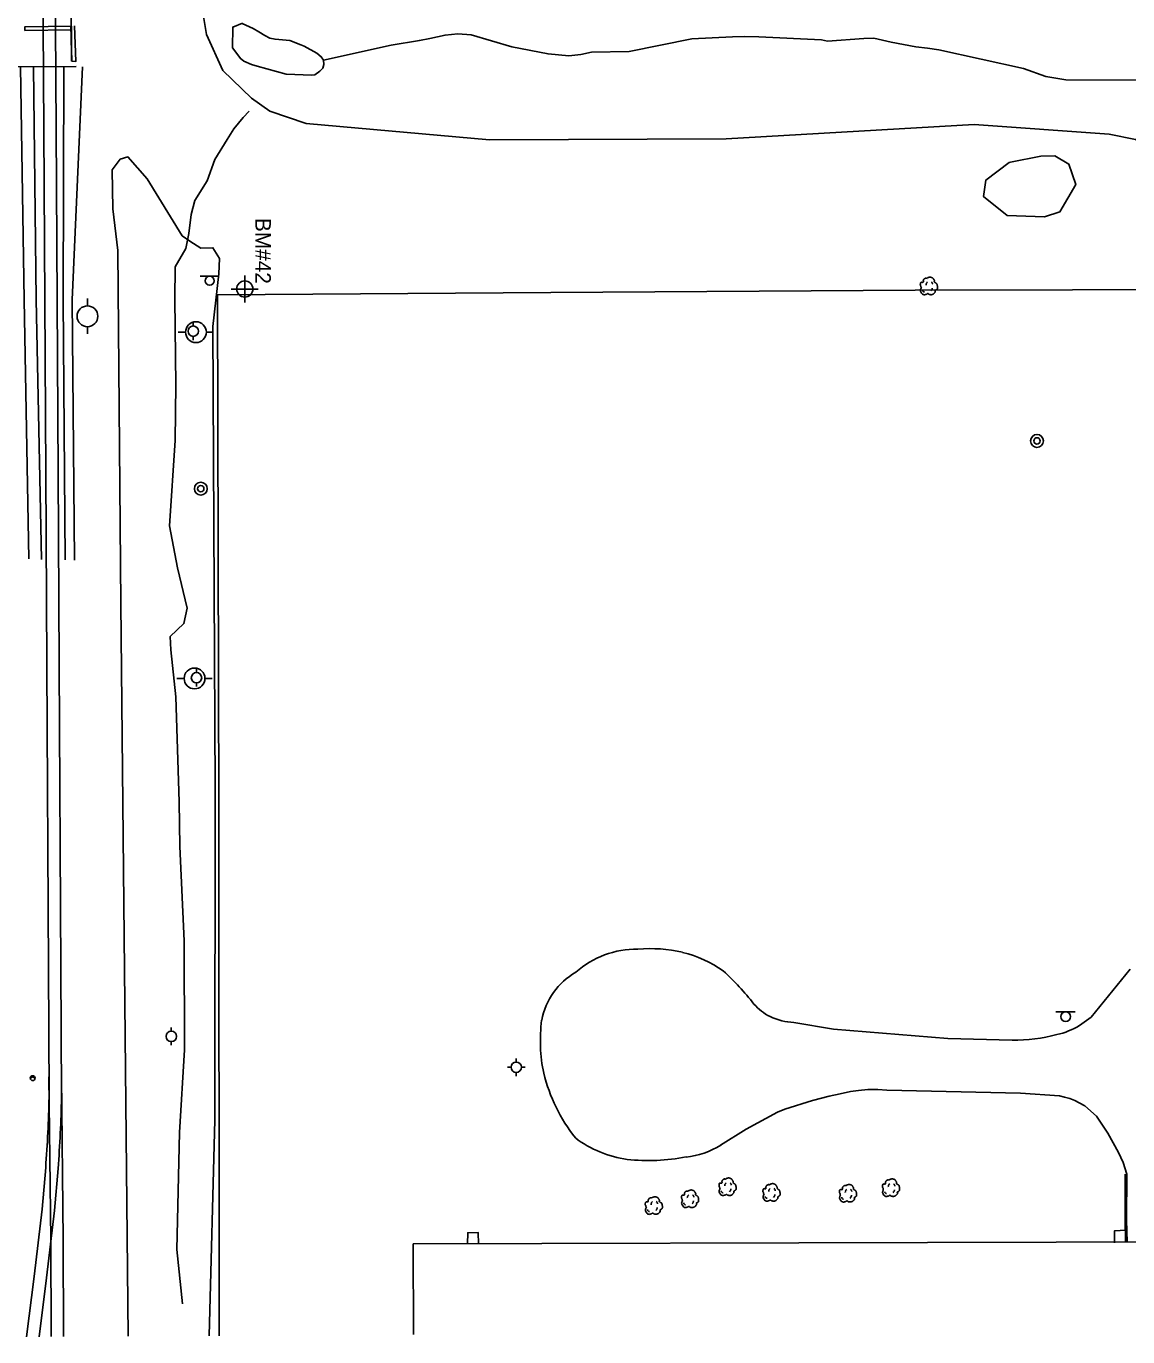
# Model space of a CAD drawing. Extents: x 2145380 to 2156929, y 139568 to 149130.
# Drawn here: x 2154016 to 2154441, y 142322 to 142828 of the extents above; entities that cross this region are included whole.
import ezdxf

# ---------------------------------------------------------------- set-up
doc = ezdxf.new("R2010")
doc.units = 0
for name, color, linetype in [('Default', 7, 'Continuous'), ('SURV_Benchmark', 7, 'Continuous'), ('SURV_Text', 7, 'Continuous'), ('TOPO_Asphalt', 7, 'Continuous'), ('TOPO_Bridge', 7, 'Continuous'), ('TOPO_BRIDGE_Wingwall', 7, 'Continuous'), ('TOPO_Building', 7, 'Continuous'), ('TOPO_Concrete', 7, 'Continuous'), ('TOPO_Curb Back', 7, 'Continuous'), ('TOPO_Curb Gut', 7, 'Continuous'), ('TOPO_DRAIN_Headwall', 7, 'Continuous'), ('TOPO_Fence', 7, 'Continuous'), ('TOPO_Flowline', 7, 'Continuous'), ('TOPO_Misc', 7, 'Continuous'), ('TOPO_Power Pole', 7, 'Continuous'), ('TOPO_RR Rail', 7, 'Continuous'), ('TOPO_San Manhole', 7, 'Continuous'), ('TOPO_Sign', 7, 'Continuous'), ('TOPO_Tele Pole', 7, 'Continuous'), ('TOPO_Toe Bank', 7, 'Continuous'), ('TOPO_Top Bank', 7, 'Continuous'), ('TOPO_Tree', 7, 'Continuous'), ('TOPO_Tree Line', 7, 'Continuous'), ('TOPO_Wall Freestanding', 7, 'Continuous'), ('TOPO_Water Fire Hydrant', 7, 'Continuous'), ('TOPO_Waters Edge', 7, 'Continuous')]:
    doc.layers.add(name, color=color, linetype=linetype)

# ---------------------------------------------------------------- blocks, each defined once
blk = doc.blocks.new('POWPOL')
at = {"layer": 'TOPO_Power Pole'}
for p, q in [((0, 10.2), (0, 17.3)), ((0, -10.2), (0, -17.3))]:
    blk.add_line(p, q, dxfattribs=at)
blk.add_circle((0, 0), 10.2, dxfattribs=at)
blk = doc.blocks.new('FIRHYD')
at = {"layer": 'TOPO_Water Fire Hydrant'}
for p, q in [((0, 10.2), (0, 17.3)), ((10.2, 0), (17.3, 0)), ((-10.2, 0), (-17.3, 0)), ((0, -10.2), (0, -17.3))]:
    blk.add_line(p, q, dxfattribs=at)
blk.add_circle((0, 0), 10.2, dxfattribs=at)
blk = doc.blocks.new('TREE')
at = {"layer": 'TOPO_Tree'}
for points in [[(-14.1, -0.4), (-14.2, 0.5), (-14.4, 1.4), (-14.6, 2.3), (-14.8, 3.2), (-15.5, 4), (-15.7, 4.9), (-15.8, 5.6), (-15.7, 6.3), (-15.7, 7), (-15.6, 7.9), (-15.7, 8.8), (-15.1, 9.7), (-14.6, 10.4), (-13.8, 10.5), (-13, 10.7), (-12.2, 11), (-11.1, 10), (-10.4, 10.7), (-9.4, 11.7), (-10.3, 13.3), (-9.8, 14.4), (-9.6, 15.1), (-9.3, 15.9), (-8.8, 16.5), (-8.2, 17.3), (-7.5, 17.7), (-6.7, 18.1), (-6.1, 18.4), (-5.6, 18.6), (-5.1, 18.7), (-4.5, 18.7), (-4, 18.5), (-3.5, 18.1)], [(13.2, -5.3), (13.3, -5.8), (13.4, -6.3), (13.4, -6.7), (13.8, -8.5), (12.2, -10), (10.8, -11.5), (10, -12.3), (9.1, -12.8), (8.2, -13.1), (6, -13.8), (3.3, -13.6), (1.3, -13.1), (0.5, -12.9), (-0.1, -11.4), (-0.8, -11.5), (-2, -11.6), (-3.3, -12.8), (-4.5, -13.1), (-6.1, -13.5), (-7.8, -14), (-9.3, -13.6), (-11.4, -13.1), (-12.8, -11.4), (-14.1, -9.4), (-15.3, -7.3), (-15.6, -5.1), (-15.1, -3), (-14.9, -1.9), (-13.9, -0.8), (-13.5, 0.1)], [(-4.2, 5.1), (-4.5, 6.1), (-4.3, 7.2), (-3.8, 8.2), (-3.3, 9.3), (-2.7, 10.3), (-1.6, 11)], [(-3.5, 17.6), (-3.1, 18.3), (-2.6, 18.8), (-1.9, 19.2), (-1, 19.7), (-0.2, 20), (0.7, 20.2), (1.6, 20.5), (2.5, 20.8), (3.4, 20.8), (4.1, 20.7), (4.8, 20.5), (5.5, 20.2), (6.4, 19.9), (7.3, 19.7), (8.2, 19.2), (9.4, 18.4), (10, 17.2), (10.8, 16), (11.2, 15.3), (11.6, 14.6), (11.9, 13.9), (12.2, 13.1), (11.4, 12), (11.9, 11.2), (12, 11), (12.2, 10.9), (12.4, 10.7), (12.9, 10.4), (13.5, 10), (14, 9.7), (14.7, 9.2), (15.4, 8.7), (16.1, 8.1), (16.7, 7.5), (16.9, 6.7), (17.1, 6), (17.6, 4.4), (17.7, 2.8), (17.7, 1.2), (17.7, -0.2), (17.8, -2.2), (16.6, -3), (15.5, -3.8), (14.3, -4.6), (13.2, -5.3)], [(5.9, 11.2), (6.5, 10.7), (7, 10.2), (7.4, 9.5), (7.9, 8.6), (8.3, 7.6), (8.5, 6.6)], [(-11.4, -4.5), (-11.5, -5.4), (-11, -6.3), (-10.1, -7.2), (-9.3, -8), (-8.5, -8.3), (-7.7, -8.1)], [(4.8, -6.3), (5.7, -5.7), (6.3, -4.9), (6.8, -3.9), (7.4, -2.8), (7.6, -1.7), (7.5, -0.6)]]:
    blk.add_open_spline(points, degree=3, dxfattribs=at)
blk = doc.blocks.new('TELPOL')
at = {"layer": 'Default'}
for p, q in [((-10.2, 0), (-17.3, 0)), ((10.2, 0), (17.3, 0))]:
    blk.add_line(p, q, dxfattribs=at)
blk.add_circle((0, 0), 10.2, dxfattribs=at)
blk = doc.blocks.new('EXSIGN')
at = {"layer": 'Default'}
blk.add_line((9.3, 4.4), (-9.3, 4.4), dxfattribs=at)
blk.add_circle((0, 0), 4.42, dxfattribs=at)
blk = doc.blocks.new('EXMHSS')
at = {"layer": 'Default'}
for radius in [6.3, 3.13]:
    blk.add_circle((0, 0), radius, dxfattribs=at)
blk = doc.blocks.new('BM')
at = {"layer": 'SURV_Benchmark'}
for p, q in [((0, 2.49), (0, 4.15)), ((-2.49, 0), (-4.16, 0)), ((4.16, 0), (2.49, 0)), ((0, -4.16), (0, -2.49))]:
    blk.add_line(p, q, dxfattribs=at)
for points in [[(-2.5, 0), (-2.49, 0), (0, 0), (0, -2.49), (0, -2.49)], [(-2.5, 0), (-2.49, 0), (0, 0), (0, -2.49), (0, -2.49)], [(0, 2.49), (0, 2.49), (0, 0), (2.49, 0), (2.49, 0), (2.49, 0)], [(0, 2.49), (0, 2.49), (0, 0), (2.49, 0), (2.49, 0), (2.49, 0), (2.49, 0)]]:
    blk.add_lwpolyline(points, dxfattribs=at)
for start, end in [(90.0638, 180.0068), (0.0638, 90.0068), (0.0638, 90.0068), (180.0638, 270.0068), (180.0638, 270.0068), (269.9472, 359.9927)]:
    blk.add_arc((0, 0), 2.5, start, end, dxfattribs=at)

msp = doc.modelspace()

# ---------------------------------------------------------------- linework, layer by layer
at = {"layer": 'TOPO_Asphalt'}
for points in [[(2154441.78, 142464.31), (2154426.76, 142445.78), (2154422.18, 142442.51)], [(2154396.24, 142436.87), (2154371.51, 142437.48), (2154327.4, 142441.18), (2154312.04, 142443.69)], [(2154283.82, 142396.43), (2154293.65, 142402.5), (2154305.76, 142409.09), (2154308.59, 142410.25), (2154319.28, 142413.66), (2154325.71, 142415.31), (2154329.97, 142416.19), (2154333.91, 142417.05), (2154337.01, 142417.49), (2154340.54, 142417.81), (2154344.45, 142417.89), (2154347.95, 142417.66), (2154399.54, 142416.47), (2154414.51, 142415.45), (2154416.47, 142414.96), (2154418.49, 142414.36), (2154420.44, 142413.58), (2154422.15, 142412.7), (2154424.26, 142411.54), (2154428.75, 142407.56), (2154433.22, 142401.01), (2154437.26, 142393.56), (2154439.14, 142389.67), (2154440.48, 142385.23)]]:
    msp.add_lwpolyline(points, dxfattribs=at)
for centre, radius, start, end in [((2154251.52, 142436.44), 35.58, 89.4552, 131.5335), ((2154256.39, 142414.64), 57.57, 77.1979, 94.5155), ((2154256.35, 142422.01), 50.41, 55.6135, 75.2861), ((2154241.32, 142439.62), 27.01, 119.7102, 169.3588), ((2154215.15, 142387.3), 103.34, 37.9193, 47.6078), ((2154312.31, 142464.6), 20.86, 221.4159, 243.1846), ((2154276.1, 142436.74), 61.84, 172.6923, 191.7756), ((2154313.41, 142468.43), 24.78, 244.9119, 266.8388), ((2154396.47, 142505.39), 68.52, 269.8045, 284.4387), ((2154406.68, 142468.49), 30.25, 283.1354, 300.8107), ((2154280, 142440.23), 66.42, 194.0347, 218.1689), ((2154253.78, 142433.73), 43.24, 233.0523, 262.0399), ((2154267.68, 142421.56), 29.87, 275.3383, 302.722), ((2154256.09, 142466.91), 76.44, 263.7642, 280.8327)]:
    msp.add_arc(centre, radius, start, end, dxfattribs=at)
at = {"layer": 'TOPO_Bridge'}
msp.add_lwpolyline([(2154033.37, 142814.46), (2154032.88, 142922.59), (2154032.46, 143022.62), (2154032.34, 143061.41), (2154032.24, 143074.94)], dxfattribs=at)
at = {"layer": 'TOPO_BRIDGE_Wingwall'}
msp.add_lwpolyline([(2154015.37, 142826.31), (2154015.43, 142827.79), (2154033.37, 142828), (2154033.33, 142826.55), (2154015.37, 142826.31)], dxfattribs=at)
at = {"layer": 'TOPO_Building'}
msp.add_lwpolyline([(2154639.78, 142370.84), (2154561.96, 142370.64), (2154561.99, 142359.32), (2154165.22, 142358.3), (2154165.31, 142323.32)], dxfattribs=at)
at = {"layer": 'TOPO_Concrete'}
for points in [[(2154440.12, 142363.57), (2154435.78, 142363.4), (2154435.73, 142358.76)], [(2154190.4, 142358.37), (2154190.31, 142362.66), (2154186.28, 142362.63), (2154186.19, 142358.35)]]:
    msp.add_lwpolyline(points, dxfattribs=at)
at = {"layer": 'TOPO_Curb Back'}
for points in [[(2154439.97, 142359), (2154439.79, 142367.47), (2154439.88, 142385.23)], [(2154440.57, 142359.02), (2154440.39, 142367.47), (2154440.48, 142385.23)]]:
    msp.add_lwpolyline(points, dxfattribs=at)
at = {"layer": 'TOPO_Curb Gut'}
msp.add_lwpolyline([(2154033.33, 142826.55), (2154033.37, 142814.46)], dxfattribs=at)
at = {"layer": 'TOPO_DRAIN_Headwall'}
msp.add_lwpolyline([(2154098.7, 142815.42), (2154095.47, 142819.62), (2154095.63, 142827.64), (2154099.41, 142829.12)], dxfattribs=at)
at = {"layer": 'TOPO_Fence'}
msp.add_lwpolyline([(2154090.39, 142322.89), (2154090.24, 142526.69), (2154089.78, 142724.39), (2154218.29, 142725.24), (2154358.86, 142726.21), (2154540.85, 142726.62), (2154699.36, 142726.93), (2154816.37, 142726.83), (2154842.89, 142726.01), (2154843.96, 142621.83), (2154844.03, 142544.41), (2154843.36, 142460.2), (2154882.33, 142356.97), (2154893.44, 142325.74)], dxfattribs=at)
at = {"layer": 'TOPO_Flowline'}
msp.add_lwpolyline([(2154076.17, 142335.24), (2154074, 142356.17), (2154075.08, 142401.27), (2154077.04, 142433.1), (2154076.89, 142475.24), (2154075.23, 142511.64), (2154074.89, 142528.84), (2154073.65, 142569.29), (2154071.7, 142587.47), (2154071.52, 142592.6), (2154076.8, 142597.61), (2154078.01, 142603.52), (2154074.34, 142619.1), (2154071.17, 142635.31), (2154073.36, 142668.26), (2154073.72, 142689.72), (2154073.31, 142722.74), (2154073.38, 142735.23), (2154077.57, 142742.29), (2154078.62, 142748.09), (2154079.51, 142755.33), (2154081, 142760.74), (2154085.73, 142768.42), (2154088.67, 142776.59), (2154093.47, 142784.31), (2154095.97, 142788.4), (2154099.57, 142792.79), (2154101.92, 142795.27)], dxfattribs=at)
at = {"layer": 'TOPO_Misc'}
for points in [[(2154017.52, 142422.25), (2154018.98, 142422.99)], [(2154017.52, 142422.22), (2154017.52, 142422.22)], [(2154019.38, 142422.26), (2154017.93, 142423)], [(2154018.45, 142423.16), (2154018.45, 142423.16)], [(2154018.45, 142421.29), (2154018.45, 142421.29)], [(2154019.39, 142422.22), (2154019.39, 142422.22)]]:
    msp.add_lwpolyline(points, dxfattribs=at)
for radius, start, end in [(0.936, 90.1124, 180.1119), (0.932, 180.1128, 270.1123), (0.936, 359.8881, 89.8876), (0.932, 269.8877, 359.8872)]:
    msp.add_arc((2154018.45, 142422.22), radius, start, end, dxfattribs=at)
at = {"layer": 'TOPO_RR Rail'}
for points in [[(2154024.77, 142414.79), (2154024.64, 142440.61), (2154024.42, 142488.25), (2154023.97, 142557.42), (2154023.46, 142655.84), (2154022.71, 142788.31), (2154021.79, 142928.26), (2154021.4, 143060.51), (2154021.1, 143117.67), (2154020.55, 143204.05), (2154020.5, 143256.09), (2154020.37, 143322.18), (2154019.76, 143425.57), (2154019.64, 143493.46), (2154019.09, 143522.51)], [(2154029.57, 142414.75), (2154029.44, 142440.63), (2154029.22, 142488.28), (2154028.77, 142557.45), (2154028.26, 142655.87), (2154027.51, 142788.34), (2154026.59, 142928.29), (2154026.2, 143060.53), (2154025.9, 143117.7), (2154025.35, 143204.07), (2154025.3, 143256.1), (2154025.17, 143322.2), (2154024.56, 143425.59), (2154024.44, 143493.51), (2154023.89, 143522.53)], [(2154024.73, 142422.73), (2154025.44, 142359.96), (2154025.54, 142322.53)], [(2154029.53, 142422.79), (2154030.24, 142360), (2154030.34, 142322.55)], [(2154016.08, 142322.47), (2154019.03, 142345.77), (2154022.04, 142371.7), (2154023.45, 142387.79)], [(2154020.92, 142322.5), (2154023.79, 142345.2), (2154026.81, 142371.21), (2154028.24, 142387.4)]]:
    msp.add_lwpolyline(points, dxfattribs=at)
for radius, start, end in [(511.31, 355.6968, 358.7262), (516.11, 355.6934, 358.7335)]:
    msp.add_arc((2153513.58, 142426.15), radius, start, end, dxfattribs=at)
at = {"layer": 'TOPO_Sign'}
for points in [[(2154413.12, 142447.85), (2154420.61, 142447.86)], [(2154415, 142445.99), (2154415, 142445.99)], [(2154416.87, 142447.85), (2154416.87, 142447.85)], [(2154416.87, 142444.12), (2154416.87, 142444.12)], [(2154418.74, 142445.99), (2154418.74, 142445.99)]]:
    msp.add_lwpolyline(points, dxfattribs=at)
for start, end in [(90, 180), (180, 270), (360, 90), (270, 0)]:
    msp.add_arc((2154416.87, 142445.99), 1.87, start, end, dxfattribs=at)
at = {"layer": 'TOPO_Toe Bank'}
for points in [[(2153978.78, 142621.76), (2153978.44, 142722.19), (2153972.49, 142812.23), (2154035.27, 142812.48)], [(2154016.9, 142622.53), (2154015.16, 142722.42), (2154013.69, 142812.33)], [(2154037.69, 142812.29), (2154033.71, 142722.52)], [(2154034.63, 142622.03), (2154033.71, 142722.52)]]:
    msp.add_lwpolyline(points, dxfattribs=at)
at = {"layer": 'TOPO_Top Bank'}
for points in [[(2154021.81, 142622.33), (2154019.75, 142722.55), (2154018.81, 142812.23)], [(2154030.93, 142622.15), (2154030.22, 142722.38), (2154030.46, 142812.56)]]:
    msp.add_lwpolyline(points, dxfattribs=at)
at = {"layer": 'TOPO_Tree'}
for points in [[(2154084.34, 142831.7), (2154085.48, 142824.79), (2154091.79, 142810.91), (2154102.8, 142800.31), (2154109.95, 142795.19), (2154123.97, 142790.42), (2154194.62, 142784.23), (2154285.92, 142784.51), (2154381.62, 142790.03), (2154433.66, 142786.3), (2154443.84, 142784.29), (2154479.07, 142767.92), (2154491.12, 142765.97), (2154500.48, 142766.2), (2154512.18, 142770.27), (2154524.09, 142775.17), (2154567.33, 142784.15)], [(2154055.24, 142322.69), (2154052.41, 142605.35), (2154051.31, 142741.55), (2154049.37, 142757.58), (2154049.15, 142772.66), (2154052.19, 142776.66), (2154055.19, 142777.59), (2154062.59, 142769.18), (2154076.16, 142747.21), (2154079, 142745.15), (2154083.34, 142742.44), (2154087.93, 142742.58), (2154090.46, 142738.34), (2154090.27, 142732.51), (2154087.99, 142712.18), (2154088.84, 142534.08), (2154088.75, 142406.14), (2154086.56, 142322.87)]]:
    msp.add_lwpolyline(points, dxfattribs=at)
at = {"layer": 'TOPO_Tree Line'}
msp.add_lwpolyline([(2154395.1, 142775.41), (2154395.6, 142775.56), (2154407.33, 142777.92), (2154412.67, 142777.95), (2154418.14, 142774.83), (2154420.8, 142766.93), (2154414.66, 142756.39), (2154408.71, 142754.48), (2154394.39, 142755.03), (2154385.21, 142762.26), (2154386.16, 142768.68), (2154395.1, 142775.41)], dxfattribs=at)
at = {"layer": 'TOPO_Wall Freestanding'}
msp.add_lwpolyline([(2154034.56, 142828.11), (2154035.08, 142814.37), (2154033.55, 142814.46), (2154033.13, 142828.1)], dxfattribs=at)
at = {"layer": 'TOPO_Waters Edge'}
for points in [[(2154098.51, 142815.66), (2154099.86, 142814.57), (2154102.87, 142813.26), (2154104.99, 142812.54), (2154116.27, 142809.48), (2154126.07, 142809.12), (2154127.3, 142809.27), (2154129.2, 142810.63), (2154130.37, 142811.84), (2154130.72, 142813.21), (2154130.56, 142814.94), (2154129.75, 142816.23), (2154128.05, 142817.65), (2154123.15, 142820.28), (2154121.93, 142820.78), (2154117.64, 142822.48), (2154111.95, 142822.96), (2154109.86, 142823.42), (2154107.95, 142824.4), (2154105.71, 142825.81), (2154103.5, 142827.06), (2154099.26, 142829.06)], [(2154098.51, 142815.66), (2154099.86, 142814.57), (2154102.87, 142813.26), (2154104.99, 142812.54), (2154116.27, 142809.48), (2154126.07, 142809.12), (2154127.3, 142809.27), (2154129.2, 142810.63), (2154130.37, 142811.84), (2154130.72, 142813.21), (2154130.56, 142814.94), (2154129.75, 142816.23), (2154128.05, 142817.65), (2154123.15, 142820.28), (2154121.93, 142820.78), (2154117.64, 142822.48), (2154111.95, 142822.96), (2154109.86, 142823.42), (2154107.95, 142824.4), (2154105.71, 142825.81), (2154103.5, 142827.06), (2154099.26, 142829.06)], [(2154130.56, 142814.94), (2154156.75, 142820.63), (2154167.63, 142822.53), (2154171.63, 142823.22), (2154177.5, 142824.61), (2154182.45, 142825.06), (2154187.64, 142824.7), (2154203.32, 142820), (2154217.25, 142817.3), (2154225.21, 142816.64), (2154229.9, 142817.1), (2154234.06, 142818.02), (2154248.55, 142818.29), (2154272.66, 142823.13), (2154288.35, 142823.88), (2154293.02, 142823.98), (2154298.6, 142823.94), (2154322.69, 142822.73), (2154325.05, 142822.22), (2154339.1, 142823.26), (2154342.87, 142823.44), (2154349.61, 142821.86), (2154359.12, 142820.08), (2154363.56, 142819.6), (2154367.98, 142818.87), (2154400.7, 142811.65), (2154409.24, 142808.56), (2154417.01, 142807.38), (2154463.3, 142807.23)], [(2154130.56, 142814.94), (2154156.75, 142820.63), (2154167.63, 142822.53), (2154171.63, 142823.22), (2154177.5, 142824.61), (2154182.45, 142825.06), (2154187.64, 142824.7), (2154203.32, 142820), (2154217.25, 142817.3), (2154225.21, 142816.64), (2154229.9, 142817.1), (2154234.06, 142818.02), (2154248.55, 142818.29), (2154272.66, 142823.13), (2154288.35, 142823.88), (2154293.02, 142823.98), (2154298.6, 142823.94), (2154322.69, 142822.73), (2154325.05, 142822.22), (2154339.1, 142823.26), (2154342.87, 142823.44), (2154349.61, 142821.86), (2154359.12, 142820.08), (2154363.56, 142819.6), (2154367.98, 142818.87), (2154400.7, 142811.65), (2154409.24, 142808.56), (2154417.01, 142807.38), (2154463.3, 142807.23)]]:
    msp.add_lwpolyline(points, dxfattribs=at)

# ---------------------------------------------------------------- block references
at = {"layer": 'SURV_Benchmark', "xscale": 1.25, "yscale": 1.25}
msp.add_blockref('BM', (2154100.26, 142726.62), dxfattribs=at)
at = {"layer": 'TOPO_Misc', "xscale": 0.39370000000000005, "yscale": 0.3937000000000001}
msp.add_blockref('EXSIGN', (2154086.72, 142729.8), dxfattribs=at)
at = {"layer": 'TOPO_Power Pole'}
for p, xscale, yscale in [((2154039.57, 142716.12), 0.39370000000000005, 0.3937000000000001), ((2154080.36, 142710.37), 0.19685000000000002, 0.19685000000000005), ((2154081.63, 142576.69), 0.19685000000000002, 0.19685000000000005), ((2154071.92, 142438.36), 0.19685000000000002, 0.19685000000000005)]:
    msp.add_blockref('POWPOL', p, dxfattribs=dict(at, xscale=xscale, yscale=yscale))
at = {"layer": 'TOPO_San Manhole', "xscale": 0.39370000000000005, "yscale": 0.3937000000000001}
for p in [(2154405.83, 142668.04), (2154083.29, 142649.62)]:
    msp.add_blockref('EXMHSS', p, dxfattribs=at)
at = {"layer": 'TOPO_Tele Pole', "xscale": 0.39370000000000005, "yscale": 0.3937000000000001}
for p in [(2154081.41, 142709.99), (2154080.89, 142576.43)]:
    msp.add_blockref('TELPOL', p, dxfattribs=at)
at = {"layer": 'TOPO_Tree', "xscale": 0.19685000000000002, "yscale": 0.19685000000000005}
for p in [(2154363.94, 142727.14), (2154286.28, 142379.67), (2154349.34, 142379.32), (2154271.82, 142375.03), (2154303.23, 142377.49), (2154332.75, 142377.16), (2154257.84, 142372.43)]:
    msp.add_blockref('TREE', p, dxfattribs=at)
at = {"layer": 'TOPO_Water Fire Hydrant', "xscale": 0.19685000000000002, "yscale": 0.19685000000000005}
msp.add_blockref('FIRHYD', (2154204.96, 142426.44), dxfattribs=at)

# ---------------------------------------------------------------- texts
at = {"layer": 'SURV_Text'}
msp.add_text('BM#42', height=6, rotation=270, dxfattribs=at).set_placement((2154104.32, 142754.05))

doc.saveas('drawing.dxf')
